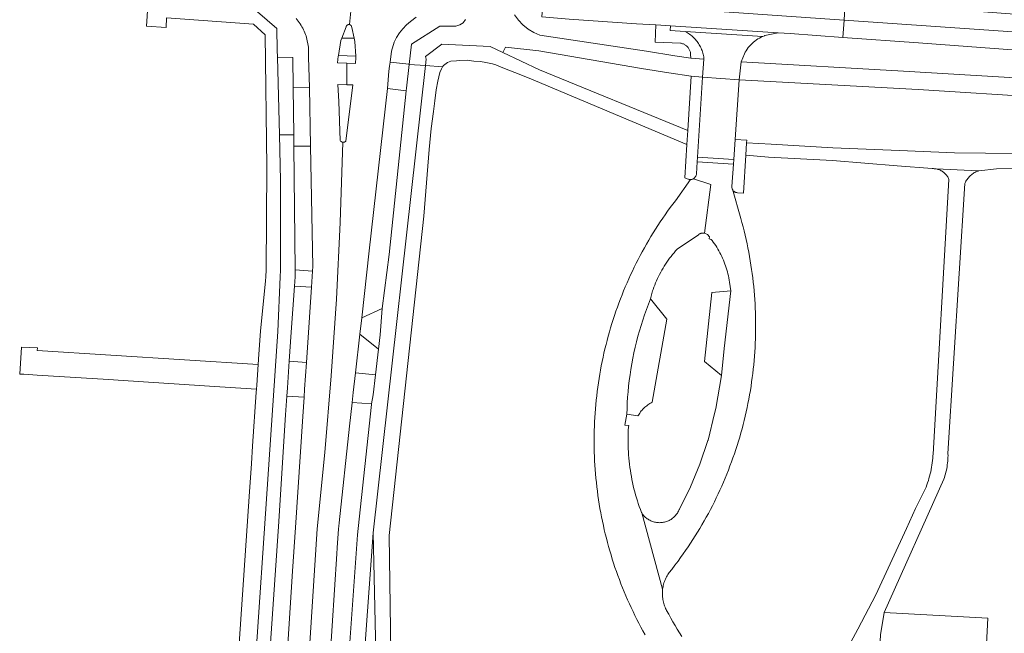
# Model space of a CAD drawing. Extents: x 146402 to 164798, y 455483 to 464134.
# Tile 371 of 575: x 158034 to 158199, y 460861 to 460963. Entities that reach past the tile are written whole.
import ezdxf

# ---------------------------------------------------------------- set-up
doc = ezdxf.new("R2010")
doc.units = 0
doc.header["$LTSCALE"] = 0.2
for name, color, linetype, lineweight in [('B-XX-VH-VERHARDING_ASFALT-GV', 252, 'CONTINUOUS', 18), ('B-XX-VH-VERHARDING_BETONSTRAATSTEEN-GV', 252, 'CONTINUOUS', 18), ('B-XX-VH-VERHARDING_STRAATBAKSTEEN-GV', 252, 'CONTINUOUS', 18), ('B-XX-VH-VERHARDING_TEGEL-GV', 252, 'CONTINUOUS', 18)]:
    doc.layers.add(name, color=color, linetype=linetype, lineweight=lineweight)

msp = doc.modelspace()

# ---------------------------------------------------------------- linework, layer by layer
at = {"layer": 'B-XX-VH-VERHARDING_ASFALT-GV'}
for points in [[(158125.611, 460969.712), (158122.055, 460969.978), (158121.815, 460966.903), (158128.416, 460966.449), (158151.334, 460964.873), (158172.143, 460963.427), (158172.336, 460966.49), (158172.085, 460966.508), (158170.89, 460966.587), (158170.67, 460966.619), (158147.545, 460968.137), (158147.406, 460968.132), (158143.718, 460968.382), (158141.236, 460968.59), (158136.036, 460969.003)], [(158128.416, 460966.449), (158121.815, 460966.903), (158121.585, 460963.947), (158126.177, 460963.592), (158137.446, 460962.814), (158140.627, 460962.61), (158140.683, 460962.606), (158143.132, 460962.446), (158161.138, 460961.308), (158163.129, 460961.16), (158171.96, 460960.518), (158172.143, 460963.427), (158151.334, 460964.873)], [(158187.06, 460965.403), (158172.336, 460966.49), (158172.143, 460963.427), (158230.986, 460959.34), (158300.115, 460954.697), (158325.066, 460952.885), (158325.227, 460955.742), (158324.583, 460955.78), (158321.275, 460955.982), (158305.975, 460956.918), (158301.006, 460957.222), (158299.783, 460957.305), (158288.783, 460958.111), (158277.386, 460958.944), (158265.347, 460959.787), (158248.935, 460960.965), (158243.053, 460961.367), (158235.615, 460961.873), (158235.407, 460961.896), (158231.423, 460962.18), (158216.63, 460963.235), (158212.393, 460963.537), (158197.707, 460964.637), (158187.272, 460965.39)], [(158161.138, 460961.308), (158143.132, 460962.446), (158143.082, 460961.648), (158145.576, 460961.49), (158158.53, 460960.672), (158158.556, 460960.684), (158158.845, 460960.797), (158158.886, 460960.812)], [(158230.986, 460959.34), (158172.143, 460963.427), (158171.96, 460960.518), (158184.603, 460959.599), (158200.986, 460958.356), (158216.681, 460957.226), (158219.696, 460957.026), (158222.346, 460956.813), (158224.611, 460956.671), (158242.654, 460955.402), (158245.051, 460955.217), (158248.48, 460954.975), (158264.727, 460953.818), (158276.904, 460952.936), (158288.365, 460952.131), (158304.74, 460950.951), (158306.483, 460950.844), (158309.477, 460950.647), (158321.195, 460949.985), (158323.42, 460949.856), (158324.89, 460949.768), (158325.066, 460952.885), (158300.115, 460954.697)], [(158158.53, 460960.672), (158145.576, 460961.49), (158145.767, 460961.387), (158145.954, 460961.277), (158146.137, 460961.161), (158146.315, 460961.038), (158146.489, 460960.908), (158146.657, 460960.772), (158146.821, 460960.63), (158146.979, 460960.481), (158147.132, 460960.328), (158147.279, 460960.168), (158147.42, 460960.003), (158147.555, 460959.834), (158147.683, 460959.659), (158147.805, 460959.479), (158147.92, 460959.296), (158148.029, 460959.108), (158148.13, 460958.916), (158148.224, 460958.721), (158148.311, 460958.523), (158148.391, 460958.321), (158148.463, 460958.116), (158148.527, 460957.909), (158148.584, 460957.7), (158148.633, 460957.489), (158148.674, 460957.276), (158148.707, 460957.062), (158148.712, 460956.867), (158148.48, 460953.881), (158154.599, 460953.412), (158154.948, 460956.426), (158155.477, 460957.756), (158155.619, 460958.032), (158155.775, 460958.3), (158155.944, 460958.56), (158156.127, 460958.81), (158156.323, 460959.051), (158156.53, 460959.281), (158156.75, 460959.501), (158156.98, 460959.708), (158157.22, 460959.904), (158157.471, 460960.087), (158157.73, 460960.257), (158157.998, 460960.413), (158158.274, 460960.556)], [(158112.974, 460959.007), (158104.887, 460959.364), (158102.151, 460957.333), (158102.225, 460956.879), (158102.105, 460955.802), (158104.988, 460955.58), (158105.132, 460955.806), (158105.832, 460956.315), (158106.39, 460956.522), (158107.317, 460956.587), (158107.795, 460956.65), (158109.117, 460956.698), (158110.2, 460956.571), (158111.314, 460956.507), (158112.206, 460956.348), (158113.321, 460956.125), (158113.894, 460955.934), (158115.089, 460955.425), (158117.063, 460954.629), (158119.46, 460953.692), (158145.853, 460942.623), (158145.996, 460944.936), (158121.198, 460955.101), (158115.062, 460958.015)], [(158079.939, 460957.146), (158077.372, 460957.207), (158077.706, 460944.217), (158080.098, 460944.227), (158080.024, 460952.097)], [(158104.988, 460955.58), (158102.105, 460955.802), (158093.405, 460877.62), (158093.889, 460855.198), (158094.59, 460822.72), (158094.5, 460820.92), (158094.631, 460807.004), (158097.08, 460806.84), (158096.06, 460877.189), (158101.875, 460930.632), (158102.769, 460941.748), (158103.076, 460945.257), (158103.459, 460948.144), (158103.666, 460949.91), (158103.937, 460951.744), (158104.176, 460953.176), (158104.526, 460954.629), (158104.797, 460955.281)], [(158154.955, 460956.425), (158154.948, 460956.426), (158154.599, 460953.412), (158184.512, 460951.779), (158205.682, 460950.461), (158217.937, 460949.756), (158221.264, 460949.528), (158229.886, 460948.818), (158230.034, 460951.792), (158220.816, 460952.552), (158214.696, 460952.922), (158206.412, 460953.423), (158182.091, 460954.882)], [(158148.48, 460953.881), (158146.556, 460954.014), (158145.996, 460944.936), (158145.853, 460942.623), (158145.507, 460937.007), (158145.625, 460936.965), (158146.061, 460936.81), (158146.146, 460936.781), (158146.234, 460936.759), (158146.323, 460936.746), (158146.413, 460936.74), (158146.461, 460936.74), (158146.504, 460936.742), (158146.593, 460936.752), (158146.682, 460936.771), (158146.768, 460936.797), (158146.852, 460936.83), (158146.931, 460936.87), (158146.934, 460936.872), (158147.009, 460936.918), (158147.082, 460936.973), (158147.148, 460937.033), (158147.21, 460937.099), (158147.265, 460937.171), (158147.314, 460937.247), (158147.356, 460937.327), (158147.391, 460937.41), (158147.418, 460937.496), (158147.437, 460937.584), (158147.449, 460937.674), (158147.45, 460937.693), (158147.558, 460939.703), (158147.605, 460940.5)], [(158155.87, 460943.35), (158153.912, 460943.464), (158153.681, 460940.119), (158153.624, 460939.303), (158153.369, 460935.605), (158153.366, 460935.516), (158153.371, 460935.428), (158153.383, 460935.34), (158153.404, 460935.254), (158153.433, 460935.17), (158153.458, 460935.109), (158153.468, 460935.088), (158153.511, 460935.011), (158153.561, 460934.937), (158153.617, 460934.869), (158153.679, 460934.805), (158153.747, 460934.748), (158153.819, 460934.696), (158153.896, 460934.652), (158153.977, 460934.615), (158154.06, 460934.585), (158154.146, 460934.562), (158154.234, 460934.548), (158154.322, 460934.541), (158154.346, 460934.541), (158155.298, 460934.484), (158155.705, 460940.798), (158155.838, 460942.859)], [(158037.231, 460908.562), (158034.542, 460908.703), (158034.256, 460904.203), (158034.951, 460904.16), (158037.196, 460904.019), (158049.092, 460903.275), (158051.585, 460903.114), (158067.713, 460902.079), (158073.853, 460901.684), (158073.897, 460902.319), (158074.137, 460905.806), (158037.176, 460908.162)]]:
    msp.add_lwpolyline(points, close=True, dxfattribs=at)
for points in [[(158055.676, 460965.789), (158055.493, 460962.39), (158058.76, 460962.148), (158058.792, 460963.8), (158073.38, 460962.737), (158075.313, 460960.953), (158075.597, 460938.859), (158075.489, 460921.599), (158075.421, 460920.515), (158075.354, 460919.76), (158074.512, 460911.447), (158074.2, 460906.72), (158074.193, 460906.612), (158074.137, 460905.806), (158073.897, 460902.319), (158073.853, 460901.684), (158073.82, 460901.2), (158073.206, 460892.142), (158073.01, 460889.249), (158072.636, 460883.734), (158071.798, 460871.377), (158067.689, 460810.75)], [(158079.96, 460814.893), (158084.039, 460878.315), (158085.307, 460891.105), (158086.367, 460903.915), (158087.219, 460916.74), (158087.863, 460929.576), (158088.318, 460942.992), (158088.271, 460942.996), (158088.177, 460943.021), (158088.088, 460943.06), (158088.007, 460943.114), (158087.936, 460943.18), (158087.876, 460943.257), (158087.86, 460943.284), (158087.618, 460949.817), (158087.491, 460952.619), (158088.965, 460952.589), (158088.994, 460956.206), (158087.439, 460956.264), (158087.543, 460957.364), (158087.565, 460957.503), (158087.955, 460960.014), (158088.111, 460960.407), (158088.865, 460962.312), (158088.867, 460962.32), (158088.869, 460962.328), (158088.872, 460962.336), (158088.874, 460962.344), (158088.877, 460962.352), (158088.88, 460962.36), (158088.883, 460962.368), (158088.886, 460962.376), (158088.889, 460962.384), (158088.893, 460962.392), (158088.896, 460962.399), (158088.9, 460962.407), (158088.904, 460962.414), (158088.908, 460962.422), (158088.912, 460962.429), (158088.916, 460962.437), (158088.92, 460962.444), (158088.924, 460962.451), (158088.929, 460962.458), (158088.934, 460962.465), (158088.939, 460962.472), (158088.944, 460962.479), (158088.949, 460962.486), (158088.954, 460962.492), (158088.959, 460962.499), (158088.964, 460962.505), (158088.97, 460962.512), (158088.975, 460962.518), (158088.981, 460962.524), (158088.987, 460962.53), (158088.993, 460962.536), (158088.999, 460962.542), (158089.005, 460962.548), (158089.011, 460962.554), (158089.018, 460962.559), (158089.024, 460962.565), (158089.031, 460962.57), (158089.037, 460962.575), (158089.044, 460962.58), (158089.051, 460962.585), (158089.058, 460962.59), (158089.065, 460962.595), (158089.069, 460962.598), (158089.079, 460962.604), (158089.086, 460962.608), (158089.093, 460962.613), (158089.101, 460962.617), (158089.108, 460962.621), (158089.116, 460962.624), (158089.123, 460962.628), (158089.131, 460962.632), (158089.139, 460962.635), (158089.146, 460962.639), (158089.154, 460962.642), (158089.162, 460962.645), (158089.17, 460962.648), (158089.178, 460962.65), (158089.186, 460962.653), (158089.194, 460962.656), (158089.202, 460962.658), (158089.21, 460962.66), (158089.218, 460962.662), (158089.227, 460962.664), (158089.235, 460962.666), (158089.243, 460962.668), (158089.251, 460962.669), (158089.26, 460962.67), (158089.268, 460962.671), (158089.277, 460962.672), (158089.285, 460962.673), (158089.293, 460962.674), (158089.302, 460962.675), (158089.31, 460962.675), (158089.319, 460962.676), (158089.327, 460962.676), (158089.335, 460962.676), (158089.344, 460962.676), (158089.352, 460962.675), (158089.361, 460962.675), (158089.369, 460962.674), (158089.378, 460962.673), (158089.386, 460962.673), (158089.394, 460962.672), (158089.403, 460962.67), (158089.411, 460962.669), (158089.753, 460966.003)], [(158089.753, 460966.003), (158089.411, 460962.669), (158089.712, 460962.492), (158089.814, 460962.158), (158090.191, 460960.387), (158090.305, 460959.854), (158090.477, 460957.401), (158090.494, 460957.152), (158090.44, 460956.152), (158088.994, 460956.206), (158088.965, 460952.589), (158089.979, 460952.568), (158088.804, 460943.174), (158088.731, 460943.109), (158088.65, 460943.056), (158088.56, 460943.018), (158088.465, 460942.995), (158088.368, 460942.988), (158088.318, 460942.992), (158087.863, 460929.576), (158087.219, 460916.74), (158086.367, 460903.915), (158085.307, 460891.105), (158084.039, 460878.315), (158079.96, 460814.893)], [(158071.919, 460829.819), (158077.406, 460911.304), (158077.844, 460920.483), (158077.89, 460921.586), (158077.902, 460936.594), (158077.706, 460944.217), (158077.372, 460957.207), (158077.342, 460958.357), (158077.273, 460961.991), (158074.02, 460964.78)], [(158108.831, 460963.52), (158108.421, 460962.982), (158107.865, 460962.598), (158107.216, 460962.406), (158104.515, 460962.411), (158099.772, 460959.385), (158099.387, 460956.012), (158102.105, 460955.802), (158102.225, 460956.879), (158102.151, 460957.333), (158104.887, 460959.364), (158112.974, 460959.007), (158115.062, 460958.015), (158115.506, 460958.893), (158121.107, 460958.255), (158138.279, 460955.317), (158142.826, 460954.582), (158146.556, 460954.014), (158148.48, 460953.881), (158148.712, 460956.867), (158146.52, 460957.036), (158143.816, 460957.441), (158139.075, 460958.193), (158121.26, 460960.905), (158120.246, 460961.347), (158119.298, 460961.918), (158118.433, 460962.608), (158117.665, 460963.405), (158117.018, 460964.283)], [(158080.519, 460963.688), (158080.693, 460963.466), (158080.861, 460963.24), (158081.023, 460963.01), (158081.177, 460962.775), (158081.326, 460962.535), (158081.467, 460962.291), (158081.601, 460962.044), (158081.728, 460961.793), (158081.848, 460961.538), (158081.961, 460961.28), (158082.066, 460961.019), (158082.164, 460960.755), (158082.254, 460960.488), (158082.575, 460958.877), (158082.59, 460957.235), (158082.719, 460952.132), (158082.906, 460942.315), (158083.29, 460922.2), (158083.238, 460921.411), (158083.059, 460918.717), (158082.39, 460908.66), (158082.218, 460906.145), (158081.913, 460901.694), (158081.821, 460900.344), (158081.6, 460897.12), (158080.39, 460878.52), (158079.898, 460871.211), (158078.859, 460855.452)], [(158084.17, 460825.96), (158087.303, 460874.154), (158087.366, 460875.112), (158087.584, 460878.297), (158087.629, 460878.778), (158087.681, 460879.341), (158089.432, 460895.512), (158089.876, 460899.413), (158089.88, 460899.452), (158090.059, 460901.094), (158090.42, 460904.393), (158091.13, 460910.87), (158091.48, 460913.63), (158092.72, 460924.81), (158095.796, 460951.981), (158096.006, 460954.891), (158096.114, 460955.715), (158096.204, 460956.389), (158096.444, 460958.194), (158096.877, 460959.71), (158097.282, 460960.507), (158097.767, 460961.259), (158098.324, 460961.959), (158098.949, 460962.598), (158099.636, 460963.171), (158100.568, 460963.89)], [(158091.778, 460855.284), (158093.405, 460877.62), (158102.105, 460955.802), (158099.387, 460956.012), (158098.93, 460952.043), (158098.881, 460951.573), (158096.03, 460924.2), (158094.87, 460915.17), (158094.57, 460910.77), (158094.28, 460908.345), (158093.771, 460904.079), (158093.372, 460900.732), (158093.118, 460899.203), (158093.1, 460899.094), (158090.89, 460878.362), (158090.78, 460877.326), (158087.1, 460825.78)], [(158075.848, 460854.352), (158077.53, 460878.71), (158078.7, 460897.36), (158078.924, 460900.478), (158079.026, 460901.909), (158079.344, 460906.36), (158079.69, 460911.19), (158080.217, 460918.93), (158080.32, 460920.45), (158080.309, 460921.631), (158080.115, 460942.325), (158080.098, 460944.227), (158077.706, 460944.217), (158077.902, 460936.594), (158077.89, 460921.586), (158077.844, 460920.483), (158077.406, 460911.304), (158071.919, 460829.819)], [(158178.254, 460860.6), (158178.842, 460864.305), (158188.826, 460886.605), (158188.927, 460886.899), (158189.02, 460887.196), (158189.105, 460887.495), (158189.183, 460887.797), (158189.253, 460888.1), (158189.315, 460888.405), (158189.37, 460888.711), (158189.416, 460889.019), (158189.454, 460889.328), (158189.485, 460889.637), (158189.507, 460889.948), (158189.522, 460890.258), (158189.529, 460890.569), (158189.527, 460890.881), (158189.526, 460890.938), (158192.329, 460936.071), (158192.372, 460936.167), (158192.45, 460936.325), (158192.535, 460936.478), (158192.626, 460936.628), (158192.725, 460936.773), (158192.83, 460936.914), (158192.941, 460937.05), (158193.058, 460937.181), (158193.181, 460937.306), (158193.31, 460937.425), (158193.444, 460937.539), (158193.583, 460937.646), (158193.727, 460937.747), (158193.875, 460937.841), (158194.028, 460937.928), (158194.184, 460938.008), (158194.343, 460938.081), (158194.506, 460938.147), (158194.589, 460938.176), (158187.541, 460938.519), (158187.69, 460938.488), (158187.837, 460938.448), (158187.981, 460938.401), (158188.123, 460938.347), (158188.262, 460938.285), (158188.397, 460938.216), (158188.529, 460938.14), (158188.656, 460938.057), (158188.779, 460937.968), (158188.897, 460937.872), (158189.01, 460937.77), (158189.117, 460937.662), (158189.218, 460937.549), (158189.314, 460937.431), (158189.402, 460937.307), (158189.485, 460937.18), (158189.56, 460937.048), (158189.629, 460936.912), (158189.69, 460936.773), (158187.026, 460890.828), (158187.006, 460890.501), (158186.976, 460890.121), (158186.938, 460889.741), (158186.892, 460889.362), (158186.838, 460888.984), (158186.776, 460888.607), (158186.707, 460888.231), (158186.629, 460887.858), (158186.543, 460887.486), (158186.45, 460887.115), (158186.349, 460886.747), (158186.24, 460886.381), (158186.124, 460886.017), (158186, 460885.656), (158185.869, 460885.298), (158185.73, 460884.942), (158184.094, 460881.693), (158182.599, 460878.377), (158177.431, 460867.251), (158174.472, 460861.503), (158171.285, 460855.639)]]:
    msp.add_lwpolyline(points, dxfattribs=at)
at = {"layer": 'B-XX-VH-VERHARDING_BETONSTRAATSTEEN-GV'}
for points in [[(158089.352, 460962.675), (158089.344, 460962.676), (158089.335, 460962.676), (158089.327, 460962.676), (158089.319, 460962.676), (158089.31, 460962.675), (158089.302, 460962.675), (158089.293, 460962.674), (158089.285, 460962.673), (158089.277, 460962.672), (158089.268, 460962.671), (158089.26, 460962.67), (158089.251, 460962.669), (158089.243, 460962.668), (158089.235, 460962.666), (158089.227, 460962.664), (158089.218, 460962.662), (158089.21, 460962.66), (158089.202, 460962.658), (158089.194, 460962.656), (158089.186, 460962.653), (158089.178, 460962.65), (158089.17, 460962.648), (158089.162, 460962.645), (158089.154, 460962.642), (158089.146, 460962.639), (158089.139, 460962.635), (158089.131, 460962.632), (158089.123, 460962.628), (158089.116, 460962.624), (158089.108, 460962.621), (158089.101, 460962.617), (158089.093, 460962.613), (158089.086, 460962.608), (158089.079, 460962.604), (158089.069, 460962.598), (158089.065, 460962.595), (158089.058, 460962.59), (158089.051, 460962.585), (158089.044, 460962.58), (158089.037, 460962.575), (158089.031, 460962.57), (158089.024, 460962.565), (158089.018, 460962.559), (158089.011, 460962.554), (158089.005, 460962.548), (158088.999, 460962.542), (158088.993, 460962.536), (158088.987, 460962.53), (158088.981, 460962.524), (158088.975, 460962.518), (158088.97, 460962.512), (158088.964, 460962.505), (158088.959, 460962.499), (158088.954, 460962.492), (158088.949, 460962.486), (158088.944, 460962.479), (158088.939, 460962.472), (158088.934, 460962.465), (158088.929, 460962.458), (158088.924, 460962.451), (158088.92, 460962.444), (158088.916, 460962.437), (158088.912, 460962.429), (158088.908, 460962.422), (158088.904, 460962.414), (158088.9, 460962.407), (158088.896, 460962.399), (158088.893, 460962.392), (158088.889, 460962.384), (158088.886, 460962.376), (158088.883, 460962.368), (158088.88, 460962.36), (158088.877, 460962.352), (158088.874, 460962.344), (158088.872, 460962.336), (158088.869, 460962.328), (158088.867, 460962.32), (158088.865, 460962.312), (158088.111, 460960.407), (158090.191, 460960.387), (158089.814, 460962.158), (158089.712, 460962.492), (158089.411, 460962.669), (158089.403, 460962.67), (158089.394, 460962.672), (158089.386, 460962.673), (158089.378, 460962.673), (158089.369, 460962.674), (158089.361, 460962.675)], [(158090.191, 460960.387), (158088.111, 460960.407), (158087.955, 460960.014), (158087.565, 460957.503), (158090.477, 460957.401), (158090.305, 460959.854)], [(158090.477, 460957.401), (158087.565, 460957.503), (158087.543, 460957.364), (158087.439, 460956.264), (158088.994, 460956.206), (158090.44, 460956.152), (158090.494, 460957.152)], [(158088.965, 460952.589), (158087.491, 460952.619), (158087.618, 460949.817), (158087.86, 460943.284), (158087.876, 460943.257), (158087.936, 460943.18), (158088.007, 460943.114), (158088.088, 460943.06), (158088.177, 460943.021), (158088.271, 460942.996), (158088.318, 460942.992), (158088.368, 460942.988), (158088.465, 460942.995), (158088.56, 460943.018), (158088.65, 460943.056), (158088.731, 460943.109), (158088.804, 460943.174), (158089.979, 460952.568)], [(158154.599, 460953.412), (158148.48, 460953.881), (158147.605, 460940.5), (158153.681, 460940.119), (158153.912, 460943.464)], [(158153.681, 460940.119), (158147.605, 460940.5), (158147.558, 460939.703), (158153.624, 460939.303)], [(158083.238, 460921.411), (158080.309, 460921.631), (158080.32, 460920.45), (158080.217, 460918.93), (158083.059, 460918.717)], [(158152.105, 460908.476), (158153.18, 460918.1), (158150.044, 460917.866), (158148.778, 460906.288), (158151.64, 460903.95)], [(158142.52, 460913.36), (158139.77, 460916.76), (158139.423, 460915.884), (158139.091, 460915.003), (158138.775, 460914.115), (158138.475, 460913.223), (158138.19, 460912.325), (158137.921, 460911.422), (158137.668, 460910.515), (158137.43, 460909.603), (158137.209, 460908.687), (158137.004, 460907.768), (158136.815, 460906.845), (158136.641, 460905.919), (158136.485, 460904.99), (158136.344, 460904.059), (158136.22, 460903.125), (158136.112, 460902.189), (158136.021, 460901.252), (158135.946, 460900.313), (158135.888, 460899.373), (158135.846, 460898.432), (158135.82, 460897.49), (158137.65, 460897.19), (158137.732, 460897.332), (158137.845, 460897.512), (158137.964, 460897.688), (158138.091, 460897.86), (158138.223, 460898.027), (158138.361, 460898.189), (158138.506, 460898.345), (158138.656, 460898.496), (158138.812, 460898.641), (158138.974, 460898.78), (158139.14, 460898.913), (158139.311, 460899.04), (158139.487, 460899.16), (158139.667, 460899.274), (158139.852, 460899.38), (158140.04, 460899.48)], [(158094.57, 460910.77), (158094.87, 460915.17), (158091.48, 460913.63), (158091.13, 460910.87), (158094.28, 460908.345)], [(158082.218, 460906.145), (158079.344, 460906.36), (158079.026, 460901.909), (158078.924, 460900.478), (158081.821, 460900.344), (158081.913, 460901.694)], [(158093.771, 460904.079), (158090.42, 460904.393), (158090.059, 460901.094), (158089.88, 460899.452), (158093.118, 460899.203), (158093.372, 460900.732)]]:
    msp.add_lwpolyline(points, close=True, dxfattribs=at)
at = {"layer": 'B-XX-VH-VERHARDING_STRAATBAKSTEEN-GV'}
for points in [[(158143.132, 460962.446), (158140.683, 460962.606), (158140.553, 460959.711), (158144.789, 460959.547), (158144.9, 460959.528), (158145.022, 460959.499), (158145.142, 460959.463), (158145.259, 460959.419), (158145.374, 460959.368), (158145.485, 460959.309), (158145.592, 460959.244), (158145.694, 460959.171), (158145.792, 460959.093), (158145.885, 460959.008), (158145.972, 460958.918), (158146.053, 460958.822), (158146.128, 460958.721), (158146.196, 460958.616), (158146.257, 460958.507), (158146.312, 460958.394), (158146.359, 460958.277), (158146.398, 460958.158), (158146.43, 460958.037), (158146.454, 460957.914), (158146.47, 460957.789), (158146.478, 460957.664), (158146.52, 460957.036), (158148.712, 460956.867), (158148.707, 460957.062), (158148.674, 460957.276), (158148.633, 460957.489), (158148.584, 460957.7), (158148.527, 460957.909), (158148.463, 460958.116), (158148.391, 460958.321), (158148.311, 460958.523), (158148.224, 460958.721), (158148.13, 460958.916), (158148.029, 460959.108), (158147.92, 460959.296), (158147.805, 460959.479), (158147.683, 460959.659), (158147.555, 460959.834), (158147.42, 460960.003), (158147.279, 460960.168), (158147.132, 460960.328), (158146.979, 460960.481), (158146.821, 460960.63), (158146.657, 460960.772), (158146.489, 460960.908), (158146.315, 460961.038), (158146.137, 460961.161), (158145.954, 460961.277), (158145.767, 460961.387), (158145.576, 460961.49), (158143.082, 460961.648)], [(158153.624, 460939.303), (158147.558, 460939.703), (158147.45, 460937.693), (158147.449, 460937.674), (158147.437, 460937.584), (158147.418, 460937.496), (158147.391, 460937.41), (158147.356, 460937.327), (158147.314, 460937.247), (158147.265, 460937.171), (158147.21, 460937.099), (158147.148, 460937.033), (158147.082, 460936.973), (158147.009, 460936.918), (158146.934, 460936.872), (158149.861, 460935.935), (158148.788, 460927.768), (158149.28, 460927.549), (158149.63, 460927.14), (158149.59, 460926.8), (158149.93, 460926.72), (158150.068, 460926.541), (158150.275, 460926.263), (158150.475, 460925.981), (158150.669, 460925.693), (158150.856, 460925.402), (158151.036, 460925.106), (158151.209, 460924.806), (158151.375, 460924.503), (158151.534, 460924.195), (158151.686, 460923.884), (158151.831, 460923.569), (158151.968, 460923.251), (158152.098, 460922.931), (158152.221, 460922.607), (158152.336, 460922.28), (158152.444, 460921.951), (158152.543, 460921.62), (158152.636, 460921.286), (158152.72, 460920.95), (158152.797, 460920.612), (158152.866, 460920.273), (158152.927, 460919.932), (158152.98, 460919.59), (158153.18, 460918.1), (158152.105, 460908.476), (158151.64, 460903.95), (158150.68, 460898.43), (158150.476, 460897.594), (158149.393, 460893.152), (158149.38, 460893.1), (158148.04, 460889.14), (158146.44, 460885.33), (158144.61, 460881.62), (158144.585, 460881.557), (158144.517, 460881.402), (158144.442, 460881.251), (158144.36, 460881.103), (158144.271, 460880.959), (158144.176, 460880.82), (158144.074, 460880.685), (158143.965, 460880.556), (158143.851, 460880.432), (158143.731, 460880.313), (158143.605, 460880.2), (158143.474, 460880.093), (158143.339, 460879.993), (158143.198, 460879.898), (158143.054, 460879.811), (158142.905, 460879.731), (158142.753, 460879.658), (158142.597, 460879.592), (158142.439, 460879.533), (158142.278, 460879.483), (158142.115, 460879.439), (158141.949, 460879.404), (158141.783, 460879.376), (158141.615, 460879.357), (158141.447, 460879.345), (158141.278, 460879.341), (158141.109, 460879.346), (158140.94, 460879.358), (158140.773, 460879.378), (158140.606, 460879.406), (158140.441, 460879.442), (158140.278, 460879.486), (158140.117, 460879.538), (158139.959, 460879.597), (158139.804, 460879.663), (158139.652, 460879.737), (158139.503, 460879.818), (158139.359, 460879.905), (158139.219, 460880), (158139.084, 460880.101), (158138.953, 460880.208), (158138.828, 460880.322), (158138.709, 460880.441), (158138.595, 460880.565), (158138.487, 460880.696), (158138.385, 460880.83), (158138.29, 460880.97), (158141.796, 460868.217), (158141.823, 460868.415), (158141.861, 460868.631), (158141.907, 460868.845), (158141.96, 460869.058), (158142.021, 460869.268), (158142.089, 460869.476), (158142.166, 460869.682), (158142.249, 460869.884), (158142.34, 460870.084), (158142.439, 460870.28), (158142.544, 460870.472), (158142.656, 460870.66), (158142.775, 460870.844), (158142.901, 460871.023), (158143.033, 460871.198), (158143.172, 460871.368), (158143.316, 460871.533), (158143.852, 460872.227), (158144.378, 460872.928), (158144.808, 460873.515), (158145.231, 460874.106), (158145.647, 460874.702), (158146.057, 460875.302), (158146.46, 460875.907), (158146.857, 460876.517), (158147.247, 460877.13), (158147.63, 460877.748), (158148.006, 460878.37), (158148.376, 460878.997), (158148.738, 460879.627), (158149.094, 460880.261), (158149.442, 460880.899), (158149.784, 460881.541), (158150.118, 460882.187), (158150.446, 460882.836), (158150.766, 460883.488), (158151.079, 460884.145), (158151.384, 460884.804), (158151.683, 460885.467), (158151.974, 460886.134), (158152.258, 460886.803), (158152.534, 460887.475), (158152.803, 460888.151), (158153.064, 460888.829), (158153.319, 460889.511), (158153.565, 460890.195), (158153.804, 460890.881), (158154.035, 460891.571), (158154.259, 460892.262), (158154.475, 460892.957), (158154.684, 460893.653), (158154.885, 460894.352), (158155.078, 460895.053), (158155.263, 460895.756), (158155.441, 460896.461), (158155.611, 460897.168), (158155.773, 460897.876), (158155.927, 460898.587), (158156.074, 460899.299), (158156.213, 460900.013), (158156.343, 460900.728), (158156.466, 460901.444), (158156.581, 460902.162), (158156.688, 460902.882), (158156.788, 460903.602), (158156.879, 460904.323), (158156.962, 460905.045), (158157.038, 460905.769), (158157.105, 460906.492), (158157.165, 460907.217), (158157.216, 460907.942), (158157.26, 460908.668), (158157.295, 460909.394), (158157.323, 460910.121), (158157.342, 460910.848), (158157.354, 460911.575), (158157.357, 460912.302), (158157.352, 460913.029), (158157.34, 460913.756), (158157.32, 460914.482), (158157.291, 460915.209), (158157.255, 460915.935), (158157.21, 460916.661), (158157.158, 460917.386), (158157.097, 460918.11), (158157.029, 460918.834), (158156.953, 460919.557), (158156.868, 460920.28), (158156.776, 460921.001), (158156.676, 460921.721), (158156.568, 460922.44), (158156.452, 460923.157), (158156.328, 460923.874), (158156.196, 460924.589), (158156.056, 460925.302), (158155.909, 460926.014), (158155.754, 460926.725), (158155.591, 460927.433), (158155.42, 460928.14), (158155.241, 460928.845), (158155.055, 460929.547), (158154.861, 460930.247), (158153.458, 460935.109), (158153.433, 460935.17), (158153.404, 460935.254), (158153.383, 460935.34), (158153.371, 460935.428), (158153.366, 460935.516), (158153.369, 460935.605)]]:
    msp.add_lwpolyline(points, close=True, dxfattribs=at)
msp.add_lwpolyline([(158145.017, 460860.322), (158144.632, 460860.926), (158144.255, 460861.535), (158143.884, 460862.148), (158143.52, 460862.765), (158143.163, 460863.386), (158142.813, 460864.011), (158142.47, 460864.64), (158142.383, 460864.807), (158142.289, 460865.005), (158142.202, 460865.206), (158142.123, 460865.411), (158142.051, 460865.618), (158141.986, 460865.828), (158141.929, 460866.04), (158141.88, 460866.253), (158141.839, 460866.469), (158141.806, 460866.686), (158141.781, 460866.903), (158141.763, 460867.122), (158141.754, 460867.341), (158141.752, 460867.561), (158141.759, 460867.78), (158141.773, 460867.999), (158141.796, 460868.217), (158138.29, 460880.97), (158138.256, 460881.059), (158138.073, 460881.545), (158137.898, 460882.035), (158137.731, 460882.527), (158137.571, 460883.022), (158137.418, 460883.519), (158137.273, 460884.018), (158137.137, 460884.52), (158137.007, 460885.024), (158136.886, 460885.529), (158136.772, 460886.036), (158136.666, 460886.546), (158136.568, 460887.056), (158136.478, 460887.568), (158136.396, 460888.082), (158136.321, 460888.596), (158136.255, 460889.112), (158136.197, 460889.629), (158136.146, 460890.146), (158136.104, 460890.664), (158136.069, 460891.183), (158136.042, 460891.702), (158136.024, 460892.222), (158136.013, 460892.742), (158136.01, 460893.262), (158136.016, 460893.782), (158136.029, 460894.301), (158136.051, 460894.821), (158136.08, 460895.34), (158136.12, 460895.57), (158135.5, 460895.67), (158135.82, 460897.49), (158135.846, 460898.432), (158135.888, 460899.373), (158135.946, 460900.313), (158136.021, 460901.252), (158136.112, 460902.189), (158136.22, 460903.125), (158136.344, 460904.059), (158136.485, 460904.99), (158136.641, 460905.919), (158136.815, 460906.845), (158137.004, 460907.768), (158137.209, 460908.687), (158137.43, 460909.603), (158137.668, 460910.515), (158137.921, 460911.422), (158138.19, 460912.325), (158138.475, 460913.223), (158138.775, 460914.115), (158139.091, 460915.003), (158139.423, 460915.884), (158139.77, 460916.76), (158140.129, 460918.138), (158140.198, 460918.341), (158140.332, 460918.713), (158140.473, 460919.082), (158140.622, 460919.449), (158140.778, 460919.812), (158140.942, 460920.172), (158141.113, 460920.529), (158141.291, 460920.882), (158141.476, 460921.232), (158141.668, 460921.578), (158141.867, 460921.919), (158142.073, 460922.257), (158142.285, 460922.591), (158142.505, 460922.92), (158142.731, 460923.244), (158142.963, 460923.564), (158143.202, 460923.879), (158143.447, 460924.19), (158143.699, 460924.495), (158143.956, 460924.795), (158144.22, 460925.09), (158147.77, 460927.51), (158147.778, 460927.517), (158147.786, 460927.523), (158147.803, 460927.537), (158147.82, 460927.549), (158147.837, 460927.562), (158147.855, 460927.574), (158147.872, 460927.586), (158147.89, 460927.598), (158147.908, 460927.609), (158147.926, 460927.62), (158147.945, 460927.631), (158147.963, 460927.641), (158147.982, 460927.651), (158148.001, 460927.661), (158148.02, 460927.671), (158148.04, 460927.68), (158148.059, 460927.688), (158148.078, 460927.697), (158148.098, 460927.705), (158148.118, 460927.712), (158148.138, 460927.72), (158148.158, 460927.727), (158148.178, 460927.734), (158148.199, 460927.74), (158148.219, 460927.746), (158148.24, 460927.751), (158148.25, 460927.754), (158148.26, 460927.757), (158148.281, 460927.761), (158148.302, 460927.766), (158148.323, 460927.77), (158148.344, 460927.774), (158148.365, 460927.777), (158148.386, 460927.78), (158148.407, 460927.783), (158148.428, 460927.785), (158148.449, 460927.787), (158148.47, 460927.789), (158148.492, 460927.79), (158148.513, 460927.791), (158148.534, 460927.791), (158148.555, 460927.791), (158148.577, 460927.791), (158148.598, 460927.791), (158148.619, 460927.79), (158148.641, 460927.788), (158148.662, 460927.786), (158148.683, 460927.784), (158148.704, 460927.782), (158148.725, 460927.779), (158148.746, 460927.776), (158148.767, 460927.772), (158148.788, 460927.768), (158149.861, 460935.935), (158146.934, 460936.872), (158146.931, 460936.87), (158146.852, 460936.83), (158146.768, 460936.797), (158146.682, 460936.771), (158146.593, 460936.752), (158146.504, 460936.742), (158146.461, 460936.74), (158143.933, 460933.204), (158143.494, 460932.624), (158143.062, 460932.039), (158142.637, 460931.45), (158142.217, 460930.856), (158141.805, 460930.257), (158141.399, 460929.654), (158140.999, 460929.046), (158140.607, 460928.434), (158140.221, 460927.818), (158139.842, 460927.197), (158139.47, 460926.573), (158139.104, 460925.944), (158138.746, 460925.311), (158138.395, 460924.675), (158138.05, 460924.034), (158137.713, 460923.39), (158137.383, 460922.742), (158137.06, 460922.091), (158136.744, 460921.436), (158136.435, 460920.777), (158136.134, 460920.116), (158135.84, 460919.451), (158135.553, 460918.783), (158135.274, 460918.111), (158135.002, 460917.437), (158134.737, 460916.76), (158134.48, 460916.08), (158134.23, 460915.396), (158133.988, 460914.711), (158133.754, 460914.023), (158133.527, 460913.332), (158133.308, 460912.639), (158133.096, 460911.943), (158132.892, 460911.245), (158132.696, 460910.545), (158132.507, 460909.843), (158132.326, 460909.138), (158132.153, 460908.432), (158131.988, 460907.724), (158131.83, 460907.014), (158131.681, 460906.303), (158131.539, 460905.589), (158131.405, 460904.875), (158131.279, 460904.159), (158131.161, 460903.441), (158131.05, 460902.723), (158130.948, 460902.003), (158130.853, 460901.282), (158130.767, 460900.56), (158130.688, 460899.837), (158130.618, 460899.113), (158130.555, 460898.389), (158130.5, 460897.664), (158130.453, 460896.938), (158130.415, 460896.212), (158130.384, 460895.485), (158130.361, 460894.759), (158130.347, 460894.032), (158130.34, 460893.305), (158130.341, 460892.578), (158130.35, 460891.85), (158130.367, 460891.124), (158130.393, 460890.397), (158130.426, 460889.67), (158130.467, 460888.944), (158130.516, 460888.219), (158130.573, 460887.494), (158130.639, 460886.77), (158130.712, 460886.047), (158130.793, 460885.324), (158130.882, 460884.602), (158130.979, 460883.882), (158131.084, 460883.162), (158131.196, 460882.444), (158131.317, 460881.727), (158131.446, 460881.011), (158131.582, 460880.297), (158131.726, 460879.584), (158131.878, 460878.873), (158132.038, 460878.164), (158132.206, 460877.456), (158132.382, 460876.751), (158132.565, 460876.047), (158132.756, 460875.345), (158132.955, 460874.646), (158133.161, 460873.949), (158133.375, 460873.254), (158133.597, 460872.561), (158133.826, 460871.871), (158134.063, 460871.184), (158134.307, 460870.499), (158134.559, 460869.817), (158134.818, 460869.138), (158135.085, 460868.461), (158135.36, 460867.788), (158135.641, 460867.117), (158135.93, 460866.45), (158136.227, 460865.786), (158136.53, 460865.126), (158136.841, 460864.468), (158137.159, 460863.814), (158137.485, 460863.164), (158137.817, 460862.517), (158138.157, 460861.874), (158138.503, 460861.235), (158138.857, 460860.6)], dxfattribs=at)
at = {"layer": 'B-XX-VH-VERHARDING_TEGEL-GV'}
for points in [[(158099.344, 460956.015), (158096.204, 460956.389), (158096.114, 460955.715), (158096.006, 460954.891), (158095.796, 460951.981), (158098.881, 460951.573), (158098.93, 460952.043), (158099.387, 460956.012)], [(158082.906, 460942.315), (158082.719, 460952.132), (158080.024, 460952.097), (158080.098, 460944.227), (158080.115, 460942.325)], [(158159.93, 460942.683), (158155.838, 460942.859), (158155.705, 460940.798), (158159.484, 460940.469), (158170.197, 460939.919), (158181.046, 460939.06), (158186.892, 460938.564), (158186.937, 460938.566), (158187.088, 460938.566), (158187.24, 460938.558), (158187.391, 460938.543), (158187.541, 460938.519), (158194.589, 460938.176), (158194.672, 460938.205), (158197.617, 460938.53), (158205.92, 460938.568), (158216.455, 460939.147), (158227.267, 460939.08), (158227.449, 460941.874), (158216.217, 460941.308), (158206.11, 460941.015), (158190.621, 460941.193), (158181.4, 460941.573), (158170.259, 460942.057)], [(158196.205, 460863.368), (158178.842, 460864.305), (158178.254, 460860.6), (158176.902, 460836.237), (158192.448, 460835.374), (158194.045, 460835.285), (158194.744, 460835.246)]]:
    msp.add_lwpolyline(points, close=True, dxfattribs=at)

doc.saveas('drawing.dxf')
